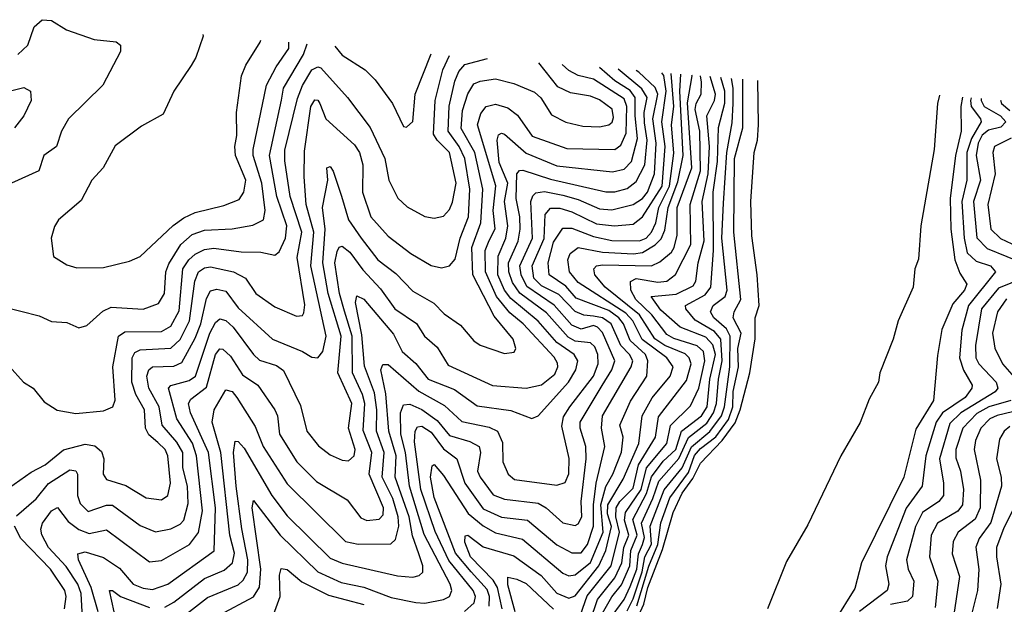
# Model space of a CAD drawing. Extents: x 1308313 to 1441400, y 959662 to 1036319.
# Tile 424 of 656: x 1361881 to 1365097, y 1031860 to 1033769. Entities that reach past the tile are written whole.
import ezdxf

# ---------------------------------------------------------------- set-up
doc = ezdxf.new("R2010")
doc.units = 0

msp = doc.modelspace()

# ---------------------------------------------------------------- linework, layer by layer
at = {"layer": '0CON10XD'}
for points in [[(1361875, 1033655.3), (1361908.2, 1033685), (1361929.2, 1033745), (1361955, 1033768.5), (1361985, 1033766.4), (1362034.4, 1033735), (1362125, 1033703.6), (1362196.2, 1033696.2), (1362210.8, 1033685), (1362210.8, 1033665), (1362152.5, 1033555), (1362040.7, 1033445), (1362018, 1033405), (1362001.8, 1033355), (1361960, 1033325), (1361944.4, 1033275), (1361854.3, 1033235)], [(1362479.9, 1033720.7), (1362480.6, 1033715), (1362457.1, 1033645), (1362441.1, 1033618.9), (1362384.5, 1033535.5), (1362350.3, 1033459.7), (1362279.1, 1033420.9), (1362193.1, 1033356.9), (1362154.3, 1033285), (1362116.7, 1033245), (1362082, 1033178), (1362008.1, 1033115), (1361995, 1033093.3), (1361984.3, 1033055), (1361992, 1032995), (1362035, 1032968.1), (1362068.5, 1032958.5), (1362155, 1032959.2), (1362239.8, 1032980.2), (1362275, 1032995.5), (1362383, 1033097), (1362418, 1033122), (1362455, 1033138.7), (1362548.2, 1033161.8), (1362598.3, 1033181.7), (1362613.9, 1033205), (1362619.4, 1033245), (1362586.5, 1033325), (1362584, 1033355), (1362590.3, 1033390.3), (1362589.3, 1033465), (1362605.3, 1033584.7), (1362620.3, 1033619.7), (1362667.1, 1033695), (1362669.2, 1033702.1)], [(1361825, 1032832.1), (1361945, 1032801.5), (1361985, 1032783.3), (1362035, 1032779.4), (1362075, 1032762.9), (1362100.2, 1032769.8), (1362152.8, 1032817.2), (1362180.2, 1032830.2), (1362285, 1032823.2), (1362335, 1032842.3), (1362353.9, 1032875), (1362359, 1032945), (1362368.3, 1032971.7), (1362408, 1033035), (1362445, 1033066.8), (1362485, 1033080.9), (1362575, 1033085.6), (1362642.5, 1033097.5), (1362677.1, 1033115), (1362683.4, 1033145), (1362672, 1033235), (1362644, 1033325), (1362643.7, 1033345), (1362687.5, 1033555), (1362718.9, 1033615), (1362760.7, 1033675), (1362760.7, 1033694.6)], [(1361847.3, 1032637.3), (1361894.3, 1032585), (1361925.7, 1032565), (1361961.1, 1032521.1), (1362003.3, 1032493.3), (1362065, 1032482.7), (1362155, 1032491.1), (1362186, 1032504), (1362193.6, 1032526.4), (1362185.5, 1032635), (1362204.4, 1032735), (1362225, 1032749.3), (1362345, 1032750.9), (1362375, 1032767.8), (1362401.9, 1032818.1), (1362414.6, 1032955), (1362433.3, 1032985), (1362455, 1033003.2), (1362485, 1033017.7), (1362515, 1033022.5), (1362605, 1033010.4), (1362669, 1033009), (1362715, 1032999.5), (1362729.1, 1033010.9), (1362750, 1033055), (1362753.7, 1033095), (1362721.1, 1033191.1), (1362697.2, 1033325), (1362736, 1033506), (1362743.4, 1033545), (1362808.3, 1033655), (1362819.8, 1033689.8)], [(1362911.1, 1033682.4), (1362935, 1033653.2), (1363009.5, 1033605), (1363042.4, 1033572.4), (1363099.1, 1033495), (1363135, 1033420), (1363145, 1033418), (1363165, 1033436.2), (1363173.3, 1033525), (1363225, 1033656.8)], [(1361845, 1032239.1), (1361919, 1032291), (1361965, 1032315.6), (1362025, 1032364.4), (1362095, 1032382.6), (1362126.8, 1032376.8), (1362148.5, 1032358.5), (1362155.9, 1032335), (1362154.1, 1032285), (1362165, 1032267.3), (1362228, 1032248), (1362295, 1032207.5), (1362345, 1032200.9), (1362365.3, 1032215), (1362373.4, 1032255), (1362364.8, 1032345), (1362356.1, 1032365), (1362332.4, 1032387.6), (1362302.9, 1032412.9), (1362291.8, 1032435), (1362289.1, 1032495), (1362260.3, 1032545), (1362248, 1032585), (1362248.6, 1032665), (1362257.7, 1032682.3), (1362275, 1032690.8), (1362375, 1032696.1), (1362405, 1032724.8), (1362435.9, 1032785), (1362453, 1032915), (1362465.7, 1032945), (1362485, 1032958), (1362505, 1032961.7), (1362580, 1032945), (1362618.9, 1032925), (1362652.8, 1032875), (1362715, 1032830.8), (1362785, 1032800), (1362805, 1032802.9), (1362809.1, 1032810.9), (1362812.2, 1032837.8), (1362788, 1032992), (1362802.7, 1033075), (1362765, 1033191.1), (1362747.4, 1033307.4), (1362747.8, 1033342.2), (1362788.8, 1033511.2), (1362805, 1033554.1), (1362835, 1033604.7), (1362855, 1033614.7), (1362865, 1033611.6), (1362951.6, 1033515), (1363026.2, 1033416.2), (1363073.4, 1033315), (1363086.4, 1033245), (1363116.2, 1033186.2), (1363147.2, 1033157.2), (1363205, 1033126.2), (1363235, 1033120), (1363265, 1033127.5), (1363285, 1033148.9), (1363295, 1033173.1), (1363306.8, 1033235), (1363285.3, 1033335), (1363245.1, 1033375.1), (1363233.2, 1033395), (1363238.5, 1033505), (1363263.6, 1033605), (1363285.1, 1033651.9)], [(1361871, 1032149), (1361935, 1032204.3), (1361975, 1032254), (1362045, 1032298.4), (1362065, 1032296.1), (1362070, 1032285), (1362070.2, 1032215), (1362078.4, 1032188.4), (1362105, 1032163.3), (1362165, 1032183.4), (1362185, 1032183.3), (1362275, 1032116.7), (1362325, 1032096.2), (1362375, 1032105.7), (1362405, 1032121.4), (1362417.5, 1032135), (1362431.5, 1032188.5), (1362429.3, 1032245), (1362414.4, 1032305), (1362414.4, 1032355), (1362395, 1032389.7), (1362346.4, 1032445), (1362337.3, 1032505), (1362302.9, 1032565), (1362296.5, 1032605), (1362302.8, 1032625), (1362315, 1032635.2), (1362385, 1032636.9), (1362410.6, 1032649.4), (1362455, 1032728.9), (1362472.5, 1032775), (1362491.4, 1032858.6), (1362505, 1032882.9), (1362525, 1032889.1), (1362555, 1032882), (1362595, 1032827.3), (1362706.7, 1032725), (1362804.5, 1032685), (1362835, 1032666.8), (1362855, 1032664.6), (1362871.4, 1032685), (1362882.4, 1032735), (1362831.8, 1032965), (1362841.5, 1033075), (1362817.1, 1033165), (1362810.1, 1033255), (1362811.2, 1033338.8), (1362832.6, 1033485), (1362845, 1033506.7), (1362855, 1033505.7), (1362861.9, 1033495), (1362881.6, 1033445), (1362975, 1033360.3), (1362991.3, 1033335), (1363001.6, 1033295), (1363000.6, 1033205), (1363028.4, 1033125), (1363085, 1033061.8), (1363158.8, 1033005), (1363225, 1032966), (1363258.5, 1032958.5), (1363285, 1032964.6), (1363303.5, 1032986.5), (1363319.5, 1033055), (1363347.1, 1033125), (1363351.7, 1033215), (1363335.1, 1033315), (1363316.7, 1033355), (1363280.7, 1033405), (1363283.5, 1033486.5), (1363302.6, 1033567.4), (1363315, 1033599.7), (1363335, 1033622.1), (1363408.9, 1033641.9)], [(1362085.1, 1031835), (1362082.2, 1031895), (1362071, 1031925), (1362033.1, 1031983.1), (1361975, 1032044.8), (1361953.3, 1032086.7), (1361950, 1032105), (1361955.7, 1032125), (1361985, 1032165.3), (1362005, 1032175.4), (1362039.7, 1032129.7), (1362074.4, 1032104.4), (1362108.6, 1032091.4), (1362165, 1032102.8), (1362305, 1031998.2), (1362345, 1032002.8), (1362436.3, 1032055), (1362465.3, 1032094.7), (1362478, 1032165), (1362458.9, 1032345), (1362445.9, 1032385.9), (1362394.9, 1032465), (1362367.3, 1032565), (1362375.5, 1032574.5), (1362435, 1032590.1), (1362455.6, 1032604.4), (1362502.1, 1032745), (1362520.4, 1032779.6), (1362535, 1032791.9), (1362555, 1032786.5), (1362578.4, 1032765), (1362645.1, 1032675.1), (1362665, 1032656.5), (1362719.6, 1032639.6), (1362743.1, 1032623.1), (1362798.4, 1032508.4), (1362818.9, 1032425), (1362857.1, 1032377.1), (1362895, 1032348.2), (1362935, 1032330), (1362955, 1032328.5), (1362973.2, 1032345), (1362977, 1032365), (1362955.1, 1032435), (1362965.8, 1032515), (1362920.5, 1032615), (1362931.5, 1032735), (1362888.9, 1032875), (1362871, 1032975), (1362879.1, 1033085), (1362870.5, 1033155), (1362888.2, 1033245), (1362884.8, 1033285.2), (1362895, 1033289.4), (1362905, 1033273.8), (1362932.8, 1033192.8), (1362955.5, 1033115), (1362996.3, 1033055), (1363051.2, 1032985), (1363109.9, 1032939.9), (1363165, 1032882), (1363233.5, 1032843.5), (1363268.1, 1032808.1), (1363321, 1032771), (1363365, 1032719.5), (1363385, 1032705.4), (1363465, 1032679.1), (1363496.7, 1032683.3), (1363501.4, 1032695), (1363492.5, 1032725), (1363430.8, 1032800.8), (1363361.5, 1032935), (1363358.1, 1033025), (1363386.9, 1033105), (1363394.1, 1033215), (1363367.3, 1033335), (1363323.2, 1033413.2), (1363328, 1033472), (1363345, 1033526.9), (1363365, 1033558.8), (1363385, 1033568.3), (1363435, 1033575.2), (1363495, 1033559.8), (1363562.2, 1033532.2), (1363583.5, 1033513.5), (1363618.2, 1033458.2), (1363664.4, 1033434.4), (1363720.4, 1033420.4), (1363775, 1033418.9), (1363805, 1033425.3), (1363815.8, 1033434.2), (1363820.3, 1033449.7), (1363816.7, 1033476.7), (1363775, 1033507.2), (1363745, 1033519.1), (1363680.1, 1033530.1), (1363639.3, 1033549.3), (1363576.8, 1033628.2)], [(1362137.5, 1031835), (1362115.1, 1031915.1), (1362073.8, 1032005), (1362071.3, 1032025), (1362095, 1032031.3), (1362155, 1032012.2), (1362207.4, 1031977.4), (1362251.9, 1031925), (1362285, 1031912.1), (1362315, 1031908.5), (1362365, 1031925.2), (1362516.1, 1032033.9), (1362520.7, 1032175), (1362497.9, 1032355), (1362438.8, 1032485), (1362432.7, 1032515), (1362440.3, 1032529.7), (1362491.5, 1032568.5), (1362520.9, 1032675), (1362535, 1032693.4), (1362545, 1032692.8), (1362569.5, 1032669.5), (1362608.8, 1032608.8), (1362658.9, 1032575), (1362714.8, 1032495), (1362723.1, 1032475), (1362729.6, 1032415), (1362786.4, 1032325), (1362851, 1032261), (1362950.5, 1032200.5), (1362995, 1032142.2), (1363015, 1032133.8), (1363055, 1032137.8), (1363068, 1032152), (1363069.4, 1032175), (1363023.1, 1032285), (1363030.9, 1032355), (1363003.1, 1032426.9), (1363008.5, 1032515), (1363000.9, 1032545), (1362968, 1032615), (1362967.3, 1032735), (1362942.6, 1032817.4), (1362926.2, 1032875), (1362910.3, 1032975), (1362917.8, 1033012.2), (1362925, 1033026.1), (1362935, 1033028.9), (1362959, 1033009), (1363001.7, 1032951.7), (1363059.7, 1032889.7), (1363106.2, 1032825), (1363176.9, 1032776.9), (1363203.3, 1032735), (1363245, 1032699.2), (1363280.8, 1032640.8), (1363425, 1032573.8), (1363535, 1032566), (1363585, 1032576.7), (1363628.9, 1032611.1), (1363639, 1032635), (1363637.6, 1032647.6), (1363627, 1032667), (1363525.2, 1032775), (1363481.5, 1032811.4), (1363438.9, 1032865), (1363402.2, 1032945), (1363401.5, 1033015), (1363415, 1033048.1), (1363434.1, 1033085.9), (1363428, 1033145), (1363436.5, 1033226.5), (1363376.8, 1033425), (1363387.6, 1033462.4), (1363405, 1033484.7), (1363435, 1033493), (1363475, 1033480.4), (1363506.9, 1033456.9), (1363555, 1033388.7), (1363668.5, 1033348.5), (1363825, 1033345.2), (1363845, 1033358.6), (1363862.3, 1033397.7), (1363863.6, 1033485), (1363855, 1033510.5), (1363755, 1033573.8), (1363705, 1033586.4), (1363675, 1033602.4), (1363652.9, 1033622)], [(1362355, 1031850.8), (1362385, 1031866.6), (1362485, 1031944.5), (1362549, 1031971), (1362576.9, 1031995), (1362583.2, 1032026.8), (1362567.9, 1032085), (1362538.8, 1032355), (1362510, 1032455), (1362516.8, 1032495), (1362555, 1032560.4), (1362575, 1032554.8), (1362590.6, 1032535), (1362650.4, 1032440.4), (1362676.6, 1032375), (1362755, 1032253.2), (1362945.4, 1032064.6), (1362986.6, 1032056.6), (1363092.9, 1032057.1), (1363108.7, 1032071.3), (1363119.3, 1032115), (1363117.8, 1032145), (1363100.5, 1032205), (1363065.5, 1032275), (1363071.5, 1032355), (1363046.2, 1032425), (1363047.3, 1032495), (1363040.3, 1032550.3), (1363007.8, 1032637.8), (1362999.1, 1032739.1), (1362977.8, 1032845), (1362982.6, 1032867.4), (1363005, 1032855.8), (1363102.3, 1032742.3), (1363130.8, 1032685), (1363175.6, 1032645.6), (1363215.2, 1032595), (1363301, 1032561), (1363375, 1032508.1), (1363485, 1032492.1), (1363553.5, 1032466.5), (1363575, 1032475.4), (1363673.6, 1032585), (1363697.2, 1032625), (1363704.1, 1032655), (1363692.4, 1032675), (1363635.4, 1032715), (1363574.2, 1032784.2), (1363485, 1032857.8), (1363465.1, 1032885.1), (1363443.3, 1032935), (1363444.1, 1032995.9), (1363469.2, 1033055), (1363475.7, 1033095.7), (1363464.9, 1033174.9), (1363475.2, 1033235), (1363447.5, 1033302.5), (1363440.5, 1033375), (1363445, 1033392.5), (1363455, 1033397.9), (1363465, 1033394.8), (1363535, 1033332.2), (1363635, 1033291.1), (1363817.7, 1033272.3), (1363855, 1033280.2), (1363878.9, 1033305), (1363899.1, 1033380.9), (1363890.8, 1033455), (1363891.8, 1033515), (1363875, 1033537.1), (1363825, 1033568.6), (1363774.8, 1033612.1)], [(1362406.3, 1031813.7), (1362495, 1031881.6), (1362595, 1031923), (1362611.4, 1031938.6), (1362625, 1031964.6), (1362626.9, 1032005), (1362606.6, 1032106.6), (1362588.6, 1032245), (1362579.9, 1032355), (1362585, 1032391.9), (1362595, 1032391.1), (1362615, 1032370), (1362705.3, 1032215.3), (1362755, 1032148.6), (1362895, 1032010.7), (1362935, 1031994.1), (1363115, 1031953), (1363165, 1031948.8), (1363186.5, 1031953.5), (1363197.8, 1031965), (1363198.4, 1031985), (1363184.6, 1032025), (1363163.7, 1032083.7), (1363153.6, 1032145), (1363107.1, 1032275), (1363110.7, 1032345), (1363086.9, 1032425), (1363076.8, 1032546.8), (1363060.6, 1032625), (1363067.3, 1032642.7), (1363085, 1032643.2), (1363185, 1032555.5), (1363269.1, 1032509.1), (1363325, 1032457), (1363415, 1032438.3), (1363442.2, 1032425), (1363458.6, 1032388.6), (1363458.8, 1032325), (1363476.4, 1032285), (1363497.2, 1032267.2), (1363635, 1032249), (1363662.8, 1032257.2), (1363674.2, 1032285.8), (1363675.6, 1032335.6), (1363651.5, 1032441.5), (1363657.7, 1032472.3), (1363677.7, 1032505), (1363755.1, 1032605), (1363770.5, 1032645), (1363769.1, 1032675), (1363760, 1032700), (1363745, 1032713.9), (1363695, 1032719.3), (1363672, 1032732), (1363601.4, 1032811.4), (1363515, 1032875.3), (1363490.6, 1032910.6), (1363478.3, 1032945), (1363477.9, 1032975), (1363509.7, 1033045), (1363515.6, 1033085), (1363515.1, 1033125), (1363502.6, 1033185), (1363504.8, 1033265.2), (1363513.6, 1033276.4), (1363525, 1033277), (1363615, 1033247.6), (1363795, 1033206.1), (1363825, 1033206.7), (1363865, 1033217.1), (1363895, 1033240.6), (1363922.8, 1033295), (1363930.2, 1033375), (1363922.2, 1033432.2), (1363920.8, 1033465), (1363930.3, 1033515), (1363913.2, 1033543.2), (1363835.5, 1033607.2)], [(1362535, 1031825.7), (1362645, 1031884), (1362664.7, 1031915.3), (1362669.2, 1031975), (1362640.6, 1032175), (1362645, 1032198.2), (1362732.1, 1032085), (1362855, 1031965.5), (1362931.4, 1031931.4), (1363005.8, 1031915.8), (1363095, 1031881.8), (1363175, 1031865.5), (1363205, 1031863.3), (1363265.6, 1031875), (1363284.8, 1031885.2), (1363292.9, 1031905), (1363287.4, 1031925), (1363202, 1032088), (1363154.7, 1032245), (1363141.4, 1032355), (1363126.1, 1032415), (1363125.4, 1032485), (1363135, 1032510.7), (1363155, 1032513.4), (1363195, 1032495.9), (1363245, 1032459.8), (1363285, 1032410.8), (1363351.8, 1032391.8), (1363381.6, 1032375), (1363386.5, 1032355), (1363376.3, 1032295), (1363384.8, 1032275), (1363427.6, 1032217.6), (1363465, 1032203), (1363575, 1032189.5), (1363600.3, 1032175), (1363655, 1032126.2), (1363695, 1032117.5), (1363705, 1032122.8), (1363717.6, 1032145), (1363715.3, 1032195), (1363731.1, 1032335), (1363730.2, 1032375), (1363711.9, 1032435), (1363712.2, 1032455), (1363783.7, 1032573.7), (1363814.9, 1032625), (1363825.2, 1032655), (1363785, 1032747), (1363768.4, 1032765), (1363755, 1032770), (1363715, 1032758.1), (1363685, 1032771), (1363626.5, 1032836.5), (1363537.6, 1032897.6), (1363519.3, 1032935), (1363514.9, 1032965), (1363555.9, 1033055), (1363551.1, 1033175), (1363556.7, 1033193.3), (1363566.9, 1033203.1), (1363595, 1033207.7), (1363655, 1033195.3), (1363705, 1033181.9), (1363775, 1033151.4), (1363815, 1033147.4), (1363885, 1033165.2), (1363915, 1033185.2), (1363931.5, 1033205), (1363954.8, 1033265.2), (1363959.7, 1033365), (1363949, 1033445), (1363965.7, 1033525), (1363956.7, 1033546.7), (1363903, 1033597), (1363894.3, 1033602.4)], [(1363334, 1031836), (1363365.8, 1031865), (1363369.6, 1031885), (1363362.3, 1031905), (1363282.4, 1032002.4), (1363237.9, 1032097.9), (1363191.4, 1032235), (1363170.7, 1032390.7), (1363172.4, 1032425), (1363180.5, 1032439.5), (1363195, 1032440.9), (1363225, 1032422), (1363265, 1032367.8), (1363309.3, 1032335), (1363334.9, 1032255), (1363395, 1032171.3), (1363454.7, 1032144.7), (1363540, 1032135), (1363635, 1032054.1), (1363685, 1032028), (1363715, 1032027.6), (1363736.2, 1032055), (1363755.5, 1032115), (1363754.8, 1032185), (1363764.2, 1032255), (1363792.6, 1032375), (1363781.9, 1032435), (1363784.6, 1032475), (1363878.6, 1032635), (1363883.7, 1032655), (1363873.3, 1032675), (1363844.7, 1032705), (1363812.6, 1032775), (1363785.1, 1032795.1), (1363755, 1032800.8), (1363724, 1032804), (1363695, 1032815.3), (1363641.7, 1032871.7), (1363585, 1032899.3), (1363560.1, 1032925), (1363554.9, 1032965), (1363594.2, 1033054.2), (1363597.7, 1033132.3), (1363615, 1033152.8), (1363645, 1033153.4), (1363685, 1033141.2), (1363765, 1033102.3), (1363824.3, 1033095.7), (1363885, 1033101), (1363915, 1033125.2), (1363980, 1033225), (1363988.9, 1033355), (1363978.4, 1033435), (1363992.6, 1033535), (1363985, 1033586.2), (1363978.8, 1033595.5)], [(1363415, 1031853.3), (1363415.3, 1031885), (1363408.2, 1031908.2), (1363355.9, 1031965.9), (1363305, 1032026.8), (1363235, 1032208.1), (1363222.5, 1032275), (1363228.4, 1032311.6), (1363235, 1032316.4), (1363265, 1032280.2), (1363346.4, 1032156.4), (1363395, 1032115.5), (1363435, 1032092.6), (1363523, 1032073), (1363655, 1031961), (1363675, 1031952.3), (1363695, 1031955.5), (1363745, 1031996.3), (1363786.3, 1032095), (1363778.8, 1032185), (1363795.3, 1032244.7), (1363818.4, 1032285), (1363846.2, 1032356.2), (1363851.8, 1032405), (1363841.6, 1032445), (1363876.6, 1032523.4), (1363929, 1032605), (1363932.5, 1032655), (1363925.1, 1032675), (1363875, 1032720.6), (1363852.9, 1032775), (1363838, 1032795), (1363805, 1032819.3), (1363699, 1032859), (1363665, 1032898.1), (1363611, 1032935), (1363607.4, 1032975), (1363625, 1033042.1), (1363655, 1033088), (1363685, 1033088.4), (1363755, 1033060.2), (1363815, 1033047.6), (1363905, 1033046.8), (1363927.3, 1033055), (1363944.6, 1033075), (1363959.2, 1033105), (1363968.2, 1033155), (1364003.9, 1033225), (1364017.8, 1033332.2), (1364009.5, 1033425), (1364018.1, 1033485), (1364008.5, 1033593.1)], [(1363457.5, 1031845), (1363441.4, 1031915), (1363428.1, 1031938.1), (1363353.9, 1032015), (1363335, 1032062.9), (1363336.6, 1032083.4), (1363345, 1032085.4), (1363395, 1032047.1), (1363495, 1032018.4), (1363584, 1031954), (1363635, 1031896.4), (1363675, 1031880), (1363695, 1031887.5), (1363773.2, 1031985), (1363795.2, 1032035), (1363813.7, 1032113.7), (1363801.5, 1032155), (1363802.4, 1032185), (1363852, 1032268), (1363903.6, 1032385), (1363914, 1032475), (1363946.3, 1032533.7), (1364005.5, 1032605), (1364015.2, 1032635), (1363994.8, 1032665), (1363914.5, 1032724.5), (1363883.3, 1032785), (1363860.8, 1032810.8), (1363705, 1032910.7), (1363677.4, 1032945), (1363671.4, 1032985), (1363678.9, 1033005), (1363705.5, 1033024.5), (1363785, 1033010), (1363886.1, 1033003.9), (1363915, 1033008.7), (1363957, 1033033), (1363976.5, 1033053.5), (1363988.6, 1033081.4), (1363999.3, 1033155), (1364031.1, 1033238.9), (1364047.7, 1033325), (1364037.2, 1033535), (1364040.9, 1033590.4)], [(1363712.4, 1031825), (1363735, 1031887.2), (1363813.3, 1031985), (1363840.4, 1032095), (1363828.4, 1032145), (1363829.3, 1032175), (1363841.1, 1032195), (1363885, 1032238.5), (1363902.4, 1032315), (1363957.8, 1032405), (1363967.7, 1032472.3), (1364059, 1032591), (1364073.9, 1032645), (1364067.4, 1032665), (1364055, 1032677.6), (1363988.2, 1032705), (1363955, 1032726.4), (1363905.9, 1032805), (1363792.9, 1032895), (1363759.2, 1032935), (1363756, 1032955), (1363765.4, 1032964.6), (1363785, 1032967.6), (1363944.6, 1032965.4), (1363972, 1032978), (1364010.5, 1033009.5), (1364018.9, 1033025), (1364028.2, 1033065), (1364028.9, 1033155), (1364076.2, 1033285), (1364062.5, 1033497.5), (1364077.4, 1033585), (1364076.6, 1033587.5)], [(1363744.9, 1031805), (1363768.4, 1031875), (1363825, 1031946.4), (1363848.3, 1031995), (1363853.8, 1032045), (1363871, 1032085), (1363856.4, 1032135), (1363860.1, 1032159.9), (1363910.8, 1032235), (1363928.5, 1032305), (1363994.6, 1032385), (1364006.5, 1032443.5), (1364071.8, 1032508.2), (1364099.1, 1032565), (1364118.4, 1032655), (1364114.6, 1032685), (1364094.1, 1032704.1), (1364017.9, 1032727.9), (1363995, 1032741.2), (1363945.5, 1032805), (1363893.4, 1032855), (1363876.8, 1032885), (1363875.8, 1032914.2), (1363895, 1032923.2), (1363965, 1032911.4), (1363994.5, 1032915), (1364023.1, 1032936.9), (1364073, 1033035), (1364071.3, 1033165), (1364104.7, 1033275), (1364102.1, 1033405), (1364087.7, 1033475), (1364090.7, 1033495), (1364106.8, 1033525), (1364108, 1033565), (1364104.4, 1033585.3)], [(1363785, 1031830.8), (1363815, 1031883.9), (1363846.2, 1031923.8), (1363873.4, 1031985), (1363877.7, 1032035), (1363897.8, 1032085), (1363883.4, 1032136.6), (1363928.4, 1032221.6), (1363944.3, 1032275.7), (1363982.7, 1032327.3), (1364023.7, 1032365), (1364042.9, 1032425), (1364108.4, 1032475), (1364126.2, 1032505), (1364135.3, 1032595), (1364153.2, 1032675), (1364145, 1032707), (1364122, 1032732), (1364038.4, 1032765), (1363975, 1032820.6), (1363944.1, 1032865), (1364025, 1032872.5), (1364080.6, 1032899.4), (1364089.4, 1032915), (1364097.1, 1032975), (1364116.3, 1033046.3), (1364109.9, 1033175), (1364129.7, 1033265), (1364134.6, 1033355), (1364125.7, 1033454.3), (1364150.8, 1033505), (1364154, 1033525), (1364136, 1033582.7)], [(1363804.2, 1031805.8), (1363855, 1031875.7), (1363875, 1031918.3), (1363896.4, 1031975), (1363902, 1032025), (1363915.1, 1032055.1), (1363921.9, 1032078.1), (1363911.7, 1032125), (1363949.1, 1032205), (1363968.1, 1032261.9), (1364034.2, 1032335.8), (1364066, 1032404), (1364125, 1032451.2), (1364147.4, 1032485), (1364157, 1032515), (1364163.4, 1032595), (1364175.3, 1032655), (1364170.8, 1032725), (1364150.7, 1032750.7), (1364087, 1032787), (1364056.7, 1032825), (1364056, 1032835), (1364119.5, 1032870.5), (1364138.2, 1032895), (1364146.9, 1033015), (1364145.8, 1033205), (1364160.5, 1033305), (1364163.3, 1033416.7), (1364184.1, 1033495.9), (1364184.6, 1033535), (1364171.2, 1033579.8)], [(1363865, 1031838.3), (1363885, 1031877.9), (1363914.7, 1031965.3), (1363923, 1032015), (1363945, 1032056.2), (1363940.2, 1032115), (1363986, 1032234), (1364045, 1032305.1), (1364075, 1032374.3), (1364135.6, 1032424.4), (1364172.8, 1032475), (1364183.4, 1032505), (1364200.3, 1032635), (1364201.6, 1032735), (1364189.3, 1032759.3), (1364148.4, 1032795), (1364136.9, 1032815), (1364146.2, 1032835), (1364185.5, 1032865), (1364192.1, 1032885), (1364174.4, 1033055), (1364179.5, 1033169.5), (1364190.5, 1033335), (1364207.8, 1033432.2), (1364211.7, 1033495), (1364211.8, 1033545), (1364205.8, 1033577)], [(1363866.9, 1031745), (1363919.9, 1031860.1), (1363932.6, 1031915), (1363980.8, 1032039.2), (1364015, 1032159.3), (1364045, 1032222.4), (1364079.5, 1032270.5), (1364105, 1032321.1), (1364175.5, 1032395), (1364217.8, 1032452.2), (1364233.8, 1032495), (1364266.1, 1032615), (1364283.3, 1032726.7), (1364283.4, 1032795), (1364296.1, 1032835), (1364290, 1032935), (1364272.8, 1033062.8), (1364269.5, 1033175), (1364279.6, 1033335), (1364291.2, 1033375), (1364294, 1033425), (1364291.7, 1033570)], [(1363897, 1031855), (1363936.2, 1031983.8), (1363965.3, 1032055), (1363975, 1032125.3), (1364005, 1032207.9), (1364065, 1032290.5), (1364084.8, 1032345.2), (1364105, 1032368.8), (1364155, 1032407.1), (1364196.4, 1032463.6), (1364210.2, 1032505), (1364211.8, 1032555), (1364228.4, 1032635), (1364226.4, 1032695), (1364237.4, 1032745), (1364210.9, 1032795), (1364214.4, 1032815), (1364236.9, 1032855), (1364214, 1033075), (1364216.1, 1033315), (1364242.5, 1033415), (1364242.9, 1033574)], [(1361737.5, 1033507.5), (1361895, 1033546.7), (1361916.9, 1033535), (1361918.8, 1033505), (1361895.5, 1033455), (1361864.6, 1033415)], [(1364884.6, 1033521.8), (1364878.7, 1033495), (1364868.1, 1033345), (1364824.6, 1033095), (1364817, 1032987), (1364804.3, 1032955), (1364799.4, 1032895), (1364750.6, 1032785), (1364734.2, 1032725), (1364690, 1032615), (1364686.2, 1032585), (1364655, 1032530), (1364626.3, 1032453.7), (1364562.9, 1032345), (1364455, 1032119.2), (1364385, 1032000), (1364323.1, 1031845)], [(1364960.7, 1033515.8), (1364955.3, 1033485), (1364955.8, 1033405), (1364937.5, 1033325), (1364920.2, 1033185), (1364922.5, 1033085), (1364935.5, 1032984.5), (1364951.4, 1032941.4), (1364974.6, 1032904.6), (1364966.3, 1032885), (1364929.1, 1032840.9), (1364893.1, 1032756.9), (1364878.1, 1032671.9), (1364865.2, 1032525), (1364808, 1032432), (1364768.4, 1032275), (1364630.8, 1031995), (1364608.3, 1031911.7), (1364542.2, 1031805)], [(1364988.1, 1033513.7), (1364986.2, 1033505), (1364989, 1033485), (1365019.4, 1033445), (1365020.9, 1033435), (1364989.1, 1033380.9), (1364974.1, 1033335), (1364974, 1033245), (1364958, 1033175), (1364965.6, 1033055), (1364975, 1033007.2), (1365005, 1032980.3), (1365052.2, 1032965), (1365067.9, 1032945), (1364979.3, 1032835), (1364957.8, 1032755), (1364950.8, 1032665), (1364964, 1032624), (1364991.9, 1032575), (1364990.2, 1032565), (1364968.8, 1032535), (1364894.9, 1032485), (1364874.2, 1032455), (1364840.9, 1032345), (1364828.9, 1032245), (1364776.5, 1032173.5), (1364714.2, 1032015), (1364708.9, 1031985), (1364719.2, 1031925), (1364714.7, 1031905), (1364623.8, 1031836.2)], [(1365021.6, 1033511.1), (1365021.5, 1033505), (1365031.4, 1033485), (1365084.8, 1033455), (1365101.7, 1033435), (1365085, 1033417.2), (1365045, 1033407.4), (1365025, 1033391.5), (1365010.9, 1033365), (1365005.3, 1033325), (1365018.5, 1033245), (1364996.1, 1033175), (1365006.6, 1033056.6), (1365041.3, 1033021.3), (1365168.8, 1032968.8)], [(1365084.5, 1033506.3), (1365087.4, 1033495), (1365115, 1033472)], [(1365118.7, 1033381.3), (1365064.3, 1033355), (1365059.8, 1033335), (1365067.2, 1033265), (1365043.2, 1033165), (1365052.5, 1033085), (1365083.8, 1033053.8), (1365158.8, 1033018.8)], [(1365158.6, 1032925), (1365078, 1032892), (1365021.8, 1032825), (1365002.4, 1032705), (1365004.2, 1032665), (1365014, 1032645), (1365069.8, 1032585), (1365076.1, 1032565), (1365066.4, 1032553.6), (1364954.9, 1032485), (1364919.4, 1032450.6), (1364885.1, 1032335), (1364898.4, 1032255), (1364898, 1032215), (1364883.1, 1032195), (1364830, 1032160), (1364806.5, 1032113.5), (1364777.4, 1032005), (1364782.7, 1031975), (1364801.3, 1031935), (1364797, 1031885), (1364780.1, 1031869.9), (1364725, 1031859.2)], [(1365103.4, 1032856.6), (1365074, 1032815), (1365058.5, 1032745), (1365065.7, 1032695.7), (1365090.9, 1032645), (1365151.9, 1032575)], [(1365118.4, 1032525), (1365046.1, 1032505), (1365007.2, 1032482.8), (1364960.8, 1032435), (1364938.8, 1032365), (1364938.5, 1032338.5), (1364953.6, 1032295), (1364963.7, 1032235), (1364960.2, 1032185), (1364945, 1032164.4), (1364878.1, 1032125), (1364858.4, 1032085), (1364852.6, 1032015), (1364879.3, 1031935), (1364870.6, 1031849.4)], [(1365178.3, 1032501.7), (1365073.8, 1032476.2), (1365049.3, 1032465), (1365020.5, 1032435), (1365002.9, 1032395), (1364998.3, 1032365), (1365019.3, 1032265), (1365018, 1032175), (1365001.7, 1032138.3), (1364945.8, 1032095), (1364930, 1032065), (1364927, 1032025), (1364950.9, 1031950.9), (1364929.2, 1031805)], [(1365115, 1032440), (1365095.8, 1032425), (1365080.9, 1032399.1), (1365071.7, 1032335), (1365087, 1032275), (1365088.1, 1032245), (1365053, 1032127), (1365015.2, 1032075), (1365003.7, 1032046.3), (1365013.3, 1031973.3), (1365009.3, 1031905), (1364974.3, 1031765.7)], [(1365158.5, 1032235), (1365095, 1032109.7), (1365071.7, 1032045), (1365071, 1032015), (1365085.2, 1031925), (1365073.5, 1031846.5)], [(1362027.5, 1031845), (1362032.7, 1031885), (1362029.2, 1031905), (1361982, 1031975), (1361884.8, 1032075), (1361864.4, 1032115)], [(1362710.4, 1031825), (1362731.5, 1031885), (1362729.7, 1031955), (1362735, 1031976.7), (1362755, 1031973.8), (1362802.8, 1031932.8), (1362890, 1031890), (1363005, 1031859.3)], [(1363499.4, 1031835), (1363475, 1031923.3), (1363475, 1031947.9), (1363505, 1031942), (1363535, 1031927.3), (1363625, 1031843.6)], [(1362189.8, 1031835), (1362174.6, 1031905), (1362185, 1031904.5), (1362211.1, 1031885), (1362305, 1031849.5)]]:
    msp.add_lwpolyline(points, dxfattribs=at)

doc.saveas('drawing.dxf')
